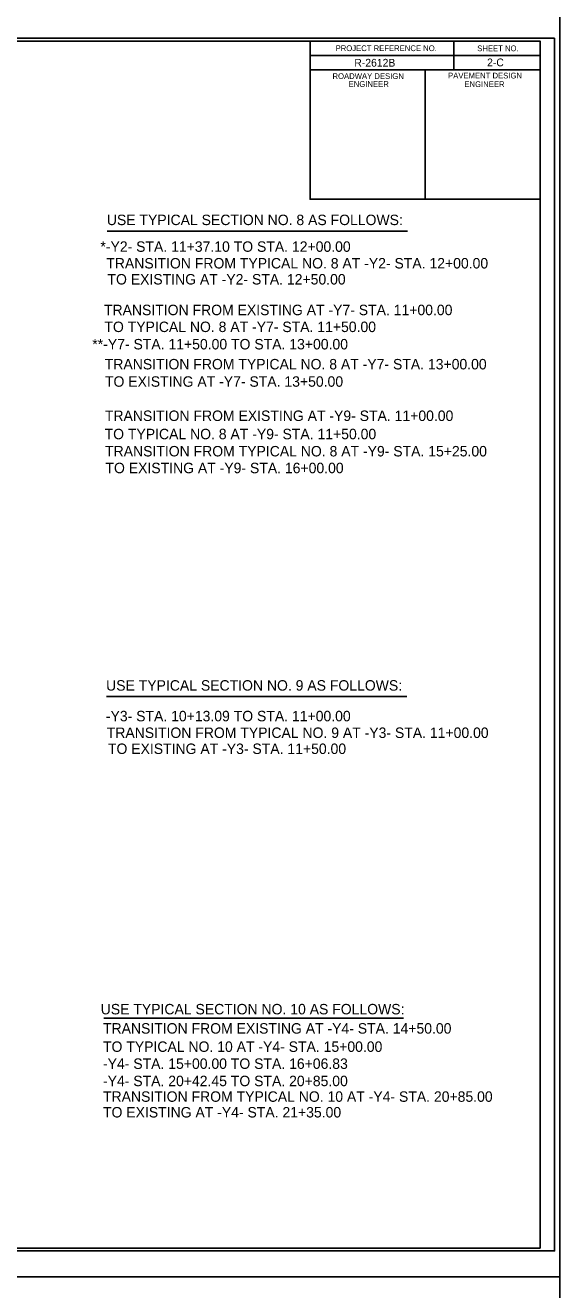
# Model space of a CAD drawing. Extents: x 573813 to 575363, y -54752 to -53123.
# Drawn here: x 574913.7 to 575006.7, y -54005.6 to -53785.4 of the extents above; entities that cross this region are included whole.
import ezdxf

# ---------------------------------------------------------------- set-up
doc = ezdxf.new("R2010")
doc.units = 0
for name, color, linetype in [('Old_Level_1', 7, 'Continuous'), ('Old_Level_11', 7, 'Continuous'), ('Sheet Cutting Line CELL', 7, 'Continuous'), ('Sheet Data Field CELL', 7, 'Continuous'), ('Sheet Plot Border Inside CELL', 7, 'Continuous'), ('Sheet Plot Border Outside CELL', 7, 'Continuous'), ('Sheet Typical CELL', 7, 'Continuous')]:
    doc.layers.add(name, color=color, linetype=linetype)

msp = doc.modelspace()

# ---------------------------------------------------------------- linework, layer by layer
at = {"layer": 'Old_Level_11'}
for p, q in [((574927.98, -53821.27), (574980.23, -53821.28)), ((574927.85, -53902.31), (574980.1, -53902.31)), ((574927.41, -53958.26), (574979.54, -53958.26))]:
    msp.add_line(p, q, dxfattribs=at)
at = {"layer": 'Sheet Cutting Line CELL'}
for p, q in [((575006.71, -54003.31), (574669.73, -54003.31)), ((574669.73, -54003.31), (575006.71, -54003.31))]:
    msp.add_line(p, q, dxfattribs=at)
at = {"layer": 'Sheet Plot Border Inside CELL'}
msp.add_lwpolyline([(575005.81, -53787.68), (574672.33, -53787.68), (574672.33, -53998.81), (575005.81, -53998.81)], close=True, dxfattribs=at)
at = {"layer": 'Sheet Plot Border Outside CELL'}
for p, q in [((575006.71, -54003.31), (575006.71, -53783.19)), ((574669.73, -54003.31), (575006.71, -54003.31)), ((575006.71, -54003.31), (574669.73, -54003.31)), ((575006.71, -54223.42), (575006.71, -54003.31))]:
    msp.add_line(p, q, dxfattribs=at)
for points in [[(575006.71, -53783.19), (574669.73, -53783.19), (574669.73, -54003.31), (575006.71, -54003.31)], [(575006.71, -54003.31), (574669.73, -54003.31), (574669.73, -54223.42), (575006.71, -54223.42)]]:
    msp.add_lwpolyline(points, close=True, dxfattribs=at)
at = {"layer": 'Sheet Typical CELL'}
for p, q in [((574988.3, -53788.2), (574988.3, -53793.2)), ((574963.28, -53790.7), (575003.31, -53790.7)), ((574983.3, -53793.2), (574983.3, -53815.71))]:
    msp.add_line(p, q, dxfattribs=at)
for points in [[(575003.31, -53788.19), (574703.15, -53788.19), (574703.15, -53998.3), (575003.31, -53998.3)], [(574963.28, -53788.19), (575003.31, -53788.19), (575003.31, -53793.2), (574963.28, -53793.2)], [(574963.28, -53793.2), (574983.3, -53793.2), (574983.3, -53815.72), (574963.28, -53815.72)], [(574983.3, -53793.2), (575003.31, -53793.2), (575003.31, -53815.72), (574983.3, -53815.72)]]:
    msp.add_lwpolyline(points, close=True, dxfattribs=at)

# ---------------------------------------------------------------- texts
at = {"layer": 'Old_Level_1'}
for s, rotation, p in [('USE TYPICAL SECTION NO. 8 AS FOLLOWS:', 360, (574927.92, -53820.22)), ('*-Y2- STA. 11+37.10 TO STA. 12+00.00', 0, (574926.8, -53824.87)), ('TRANSITION FROM TYPICAL NO. 8 AT -Y2- STA. 12+00.00', 0, (574927.82, -53827.77)), ('TO EXISTING AT -Y2- STA. 12+50.00', 0, (574928.03, -53830.56)), ('TRANSITION FROM EXISTING AT -Y7- STA. 11+00.00', 0, (574927.42, -53835.9)), ('TO TYPICAL NO. 8 AT -Y7- STA. 11+50.00', 0, (574927.5, -53838.84)), ('**-Y7- STA. 11+50.00 TO STA. 13+00.00', 0, (574925.39, -53841.86)), ('TRANSITION FROM TYPICAL NO. 8 AT -Y7- STA. 13+00.00', 0, (574927.56, -53845.34)), ('TO EXISTING AT -Y7- STA. 13+50.00', 0, (574927.59, -53848.36)), ('TRANSITION FROM EXISTING AT -Y9- STA. 11+00.00', 0, (574927.58, -53854.32)), ('TO TYPICAL NO. 8 AT -Y9- STA. 11+50.00', 0, (574927.53, -53857.5)), ('TRANSITION FROM TYPICAL NO. 8 AT -Y9- STA. 15+25.00', 0, (574927.61, -53860.49)), ('TO EXISTING AT -Y9- STA. 16+00.00', 0, (574927.68, -53863.41)), ('USE TYPICAL SECTION NO. 9 AS FOLLOWS:', 360, (574927.79, -53901.26)), ('-Y3- STA. 10+13.09 TO STA. 11+00.00', 0, (574927.75, -53906.6)), ('TRANSITION FROM TYPICAL NO. 9 AT -Y3- STA. 11+00.00', 0, (574927.9, -53909.5)), ('TO EXISTING AT -Y3- STA. 11+50.00', 0, (574928.11, -53912.29)), ('USE TYPICAL SECTION NO. 10 AS FOLLOWS:', 360, (574926.85, -53957.62)), ('TRANSITION FROM EXISTING AT -Y4- STA. 14+50.00', 0, (574927.25, -53960.97)), ('TO TYPICAL NO. 10 AT -Y4- STA. 15+00.00', 0, (574927.25, -53964.15)), ('-Y4- STA. 15+00.00 TO STA. 16+06.83', 0, (574927.25, -53967.11)), ('-Y4- STA. 20+42.45 TO STA. 20+85.00', 0, (574927.25, -53970.12)), ('TRANSITION FROM TYPICAL NO. 10 AT -Y4- STA. 20+85.00', 0, (574927.25, -53972.84)), ('TO EXISTING AT -Y4- STA. 21+35.00', 0, (574927.25, -53975.57))]:
    msp.add_text(s, height=1.8192, rotation=rotation, dxfattribs=at).set_placement(p)
at = {"layer": 'Sheet Data Field CELL'}
for s, p in [('R-2612B  ', (574970.98, -53792.63)), ('2-C', (574994.08, -53792.57))]:
    msp.add_text(s, height=1.351, dxfattribs=at).set_placement(p)
at = {"layer": 'Sheet Typical CELL'}
for s, height, p in [('PROJECT REFERENCE NO.', 1.0006, (574967.72, -53789.93)), ('SHEET NO.', 1.001, (574992.36, -53789.95)), ('ROADWAY DESIGN', 1.0006, (574967.18, -53794.78)), ('PAVEMENT DESIGN', 1.0006, (574987.29, -53794.69)), ('ENGINEER', 1.001, (574969.99, -53796.16)), ('ENGINEER', 1.001, (574990.13, -53796.19))]:
    msp.add_text(s, height=height, dxfattribs=at).set_placement(p)

doc.saveas('drawing.dxf')
